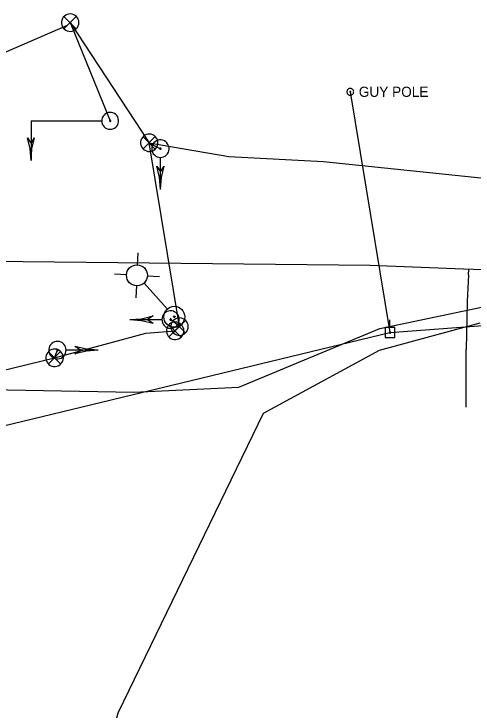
# Model space of a CAD drawing. Extents: x 600849 to 606371, y 330010 to 403088.
# Drawn here: x 603058.7 to 603232.2, y 365948.1 to 366211.4 of the extents above; entities that cross this region are included whole.
import ezdxf

# ---------------------------------------------------------------- set-up
doc = ezdxf.new("R2010")
doc.units = 0
for name, color, linetype in [('E_LTG', 7, 'Continuous'), ('E_SIG', 7, 'Continuous'), ('E_UTL_E_UG', 7, 'Continuous'), ('E_UTL_EGuyPole', 7, 'Continuous'), ('E_UTL_EPowerPole', 7, 'Continuous'), ('E_UTL_G_UG', 7, 'Continuous'), ('E_UTL_Overhead', 7, 'Continuous'), ('E_UTL_T_UG', 7, 'Continuous')]:
    doc.layers.add(name, color=color, linetype=linetype)

msp = doc.modelspace()

# ---------------------------------------------------------------- linework, layer by layer
at = {"layer": 'E_LTG'}
for points in [[(603105.37, 366116.45), (603105.61, 366121.01)], [(603101.24, 366112.75), (603096.69, 366112.99)], [(603109.07, 366112.33), (603113.63, 366112.09)], [(603107.85, 366109.55), (603116.58, 366099.84)], [(603104.95, 366108.63), (603104.71, 366104.07)]]:
    msp.add_lwpolyline(points, dxfattribs=at)
for centre, radius in [((603105.16, 366112.54), 3.96), ((603119.27, 366096.85), 3.96), ((603119.27, 366096.85), 0.303)]:
    msp.add_circle(centre, radius, dxfattribs=at)
at = {"layer": 'E_SIG'}
msp.add_line((603079.91, 366208.13), (603095.04, 366170.97), dxfattribs=at)
for points in [[(603083.21, 366208.13), (603083.15, 366208.75), (603082.98, 366209.35), (603082.69, 366209.91), (603082.3, 366210.4), (603081.83, 366210.81), (603081.29, 366211.13), (603080.69, 366211.33), (603080.07, 366211.42), (603079.44, 366211.39), (603078.84, 366211.24), (603078.26, 366210.98), (603077.75, 366210.62), (603077.32, 366210.17), (603076.98, 366209.64), (603076.75, 366209.06), (603076.63, 366208.44), (603076.63, 366207.81), (603076.75, 366207.2), (603076.98, 366206.61), (603077.32, 366206.09), (603077.75, 366205.63), (603078.26, 366205.27), (603078.84, 366205.01), (603079.44, 366204.86), (603080.07, 366204.83), (603080.69, 366204.92), (603081.29, 366205.12), (603081.83, 366205.44), (603082.3, 366205.85), (603082.69, 366206.34), (603082.98, 366206.9), (603083.15, 366207.5), (603083.21, 366208.13)], [(603082.18, 366210.46), (603077.57, 366205.8)], [(603077.57, 366210.41), (603082.22, 366205.76)], [(603020.74, 366181.96), (603078.91, 366207.13)], [(603079.91, 366208.13), (603109.8, 366162.69)], [(603091.84, 366170.97), (603091.9, 366170.36), (603092.07, 366169.78), (603092.35, 366169.23), (603092.72, 366168.76), (603093.18, 366168.36), (603093.71, 366168.05), (603094.29, 366167.85), (603094.89, 366167.77), (603095.5, 366167.8), (603096.09, 366167.94), (603096.64, 366168.19), (603097.14, 366168.55), (603097.56, 366168.99), (603097.89, 366169.5), (603098.11, 366170.06), (603098.23, 366170.66), (603098.23, 366171.27), (603098.11, 366171.87), (603097.89, 366172.43), (603097.56, 366172.95), (603097.14, 366173.39), (603096.64, 366173.74), (603096.09, 366173.99), (603095.5, 366174.14), (603094.89, 366174.17), (603094.29, 366174.08), (603093.71, 366173.88), (603093.18, 366173.58), (603092.72, 366173.18), (603092.35, 366172.7), (603092.07, 366172.16), (603091.9, 366171.57), (603091.84, 366170.97)], [(603065.15, 366170.96), (603091.79, 366170.96)], [(603065.15, 366170.96), (603065.15, 366156.02)], [(603072.62, 366170.96), (603072.62, 366170.96)], [(603094.8, 366170.97), (603094.8, 366170.92), (603094.81, 366170.88), (603094.84, 366170.83), (603094.86, 366170.8), (603094.9, 366170.77), (603094.94, 366170.74), (603094.98, 366170.73), (603095.03, 366170.72), (603095.08, 366170.72), (603095.12, 366170.73), (603095.16, 366170.75), (603095.2, 366170.78), (603095.23, 366170.81), (603095.26, 366170.85), (603095.28, 366170.9), (603095.29, 366170.94), (603095.29, 366170.99), (603095.28, 366171.04), (603095.26, 366171.08), (603095.23, 366171.12), (603095.2, 366171.15), (603095.16, 366171.18), (603095.12, 366171.2), (603095.08, 366171.21), (603095.03, 366171.21), (603094.98, 366171.2), (603094.94, 366171.19), (603094.9, 366171.17), (603094.86, 366171.14), (603094.84, 366171.1), (603094.81, 366171.06), (603094.8, 366171.01), (603094.8, 366170.97)], [(603065.15, 366156.02), (603064.81, 366160.34), (603063.81, 366164.56)], [(603063.81, 366164.56), (603065.15, 366162.42)], [(603065.15, 366156.02), (603065.48, 366160.34), (603066.48, 366164.56)], [(603065.15, 366162.42), (603066.48, 366164.56)], [(603113.1, 366162.69), (603113.04, 366163.31), (603112.87, 366163.91), (603112.58, 366164.47), (603112.19, 366164.97), (603111.72, 366165.38), (603111.17, 366165.69), (603110.58, 366165.89), (603109.96, 366165.98), (603109.33, 366165.95), (603108.72, 366165.81), (603108.15, 366165.55), (603107.64, 366165.18), (603107.21, 366164.73), (603106.87, 366164.2), (603106.64, 366163.62), (603106.52, 366163), (603106.52, 366162.37), (603106.64, 366161.76), (603106.87, 366161.18), (603107.21, 366160.65), (603107.64, 366160.19), (603108.15, 366159.83), (603108.72, 366159.57), (603109.33, 366159.42), (603109.96, 366159.39), (603110.58, 366159.48), (603111.17, 366159.69), (603111.72, 366160), (603112.19, 366160.41), (603112.58, 366160.9), (603112.87, 366161.46), (603113.04, 366162.06), (603113.1, 366162.69)], [(603112.07, 366165.02), (603107.46, 366160.37)], [(603107.46, 366164.97), (603112.11, 366160.32)], [(602997.62, 366079.73), (603026.16, 366075.28), (603031.79, 366074.23), (603043.35, 366073.86), (603074.04, 366081.34), (603108.52, 366090.61), (603119.59, 366091.55), (603121.22, 366093.13), (603109.8, 366162.69), (603114.03, 366160.44)], [(603109.8, 366162.69), (603139.94, 366157.5), (603175.71, 366155.6), (603238.87, 366149.06), (603294.22, 366144.71), (603329.12, 366143.46)], [(603114.03, 366157.14), (603114.65, 366157.2), (603115.26, 366157.38), (603115.81, 366157.67), (603116.31, 366158.06), (603116.72, 366158.53), (603117.03, 366159.07), (603117.24, 366159.67), (603117.33, 366160.29), (603117.3, 366160.91), (603117.15, 366161.52), (603116.89, 366162.09), (603116.52, 366162.6), (603116.07, 366163.04), (603115.54, 366163.38), (603114.96, 366163.61), (603114.34, 366163.73), (603113.72, 366163.73), (603113.1, 366163.61), (603112.52, 366163.38), (603111.99, 366163.04), (603111.54, 366162.6), (603111.17, 366162.09), (603110.91, 366161.52), (603110.76, 366160.91), (603110.73, 366160.29), (603110.82, 366159.67), (603111.03, 366159.07), (603111.34, 366158.53), (603111.75, 366158.06), (603112.25, 366157.67), (603112.8, 366157.38), (603113.41, 366157.2), (603114.03, 366157.14)], [(603114.03, 366160.19), (603114.08, 366160.2), (603114.12, 366160.21), (603114.17, 366160.23), (603114.2, 366160.26), (603114.24, 366160.3), (603114.26, 366160.34), (603114.28, 366160.38), (603114.28, 366160.43), (603114.28, 366160.48), (603114.27, 366160.53), (603114.25, 366160.57), (603114.22, 366160.61), (603114.19, 366160.64), (603114.15, 366160.67), (603114.1, 366160.69), (603114.05, 366160.7), (603114.01, 366160.7), (603113.96, 366160.69), (603113.91, 366160.67), (603113.87, 366160.64), (603113.84, 366160.61), (603113.81, 366160.57), (603113.79, 366160.53), (603113.78, 366160.48), (603113.78, 366160.43), (603113.78, 366160.38), (603113.8, 366160.34), (603113.82, 366160.3), (603113.86, 366160.26), (603113.89, 366160.23), (603113.94, 366160.21), (603113.98, 366160.2), (603114.03, 366160.19)], [(603114.03, 366145.04), (603114.03, 366157.09)], [(603114.03, 366145.04), (603113.68, 366149.5), (603112.66, 366153.84)], [(603112.66, 366153.84), (603114.03, 366151.64)], [(603114.03, 366145.04), (603114.38, 366149.5), (603115.41, 366153.84)], [(603114.03, 366151.64), (603115.41, 366153.84)], [(603114.59, 366095.8), (603114.65, 366095.17), (603114.82, 366094.57), (603115.11, 366094.01), (603115.5, 366093.52), (603115.97, 366093.11), (603116.52, 366092.8), (603117.11, 366092.59), (603117.73, 366092.5), (603118.36, 366092.53), (603118.97, 366092.68), (603119.54, 366092.94), (603120.05, 366093.3), (603120.48, 366093.76), (603120.82, 366094.29), (603121.05, 366094.87), (603121.17, 366095.48), (603121.17, 366096.11), (603121.05, 366096.73), (603120.82, 366097.31), (603120.48, 366097.84), (603120.05, 366098.29), (603119.54, 366098.66), (603118.97, 366098.92), (603118.36, 366099.06), (603117.73, 366099.09), (603117.11, 366099), (603116.52, 366098.8), (603115.97, 366098.49), (603115.5, 366098.07), (603115.11, 366097.58), (603114.82, 366097.02), (603114.65, 366096.42), (603114.59, 366095.8)], [(603102.49, 366095.8), (603106.94, 366096.14), (603111.29, 366097.17)], [(603111.29, 366097.17), (603109.09, 366095.8)], [(603117.63, 366095.8), (603117.64, 366095.75), (603117.65, 366095.7), (603117.67, 366095.66), (603117.7, 366095.62), (603117.74, 366095.59), (603117.78, 366095.57), (603117.83, 366095.55), (603117.87, 366095.55), (603117.92, 366095.55), (603117.97, 366095.56), (603118.01, 366095.58), (603118.05, 366095.61), (603118.09, 366095.64), (603118.11, 366095.68), (603118.13, 366095.73), (603118.14, 366095.77), (603118.14, 366095.82), (603118.13, 366095.87), (603118.11, 366095.91), (603118.09, 366095.95), (603118.05, 366095.99), (603118.01, 366096.02), (603117.97, 366096.04), (603117.92, 366096.05), (603117.87, 366096.05), (603117.83, 366096.04), (603117.78, 366096.03), (603117.74, 366096), (603117.7, 366095.97), (603117.67, 366095.93), (603117.65, 366095.89), (603117.64, 366095.85), (603117.63, 366095.8)], [(603124.52, 366093.13), (603124.46, 366093.75), (603124.29, 366094.35), (603124, 366094.91), (603123.61, 366095.41), (603123.14, 366095.82), (603122.59, 366096.13), (603122, 366096.34), (603121.38, 366096.42), (603120.75, 366096.39), (603120.14, 366096.25), (603119.57, 366095.99), (603119.06, 366095.62), (603118.63, 366095.17), (603118.29, 366094.64), (603118.06, 366094.06), (603117.94, 366093.44), (603117.94, 366092.81), (603118.06, 366092.2), (603118.29, 366091.62), (603118.63, 366091.09), (603119.06, 366090.63), (603119.57, 366090.27), (603120.14, 366090.01), (603120.75, 366089.86), (603121.38, 366089.83), (603122, 366089.92), (603122.59, 366090.13), (603123.14, 366090.44), (603123.61, 366090.85), (603124, 366091.34), (603124.29, 366091.9), (603124.46, 366092.5), (603124.52, 366093.13)], [(603102.49, 366095.8), (603114.53, 366095.8)], [(603102.49, 366095.8), (603106.94, 366095.45), (603111.29, 366094.42)], [(603109.09, 366095.8), (603111.29, 366094.42)], [(603122.89, 366091.55), (603122.83, 366092.18), (603122.65, 366092.78), (603122.37, 366093.34), (603121.98, 366093.83), (603121.5, 366094.24), (603120.96, 366094.56), (603120.37, 366094.76), (603119.75, 366094.85), (603119.12, 366094.82), (603118.51, 366094.67), (603117.94, 366094.41), (603117.43, 366094.05), (603117, 366093.59), (603116.66, 366093.07), (603116.42, 366092.48), (603116.31, 366091.87), (603116.31, 366091.24), (603116.42, 366090.62), (603116.66, 366090.04), (603117, 366089.51), (603117.43, 366089.06), (603117.94, 366088.7), (603118.51, 366088.44), (603119.12, 366088.29), (603119.75, 366088.26), (603120.37, 366088.35), (603120.96, 366088.55), (603121.5, 366088.87), (603121.98, 366089.28), (603122.37, 366089.77), (603122.65, 366090.33), (603122.83, 366090.93), (603122.89, 366091.55)], [(603121.85, 366093.89), (603117.24, 366089.23)], [(603117.24, 366093.84), (603121.9, 366089.19)], [(603123.49, 366095.46), (603118.88, 366090.81)], [(603118.88, 366095.42), (603123.53, 366090.76)], [(603078.39, 366084.26), (603078.33, 366084.88), (603078.16, 366085.49), (603077.87, 366086.04), (603077.48, 366086.54), (603077.01, 366086.95), (603076.47, 366087.26), (603075.87, 366087.47), (603075.25, 366087.55), (603074.62, 366087.53), (603074.02, 366087.38), (603073.44, 366087.12), (603072.93, 366086.75), (603072.5, 366086.3), (603072.16, 366085.77), (603071.93, 366085.19), (603071.81, 366084.57), (603071.81, 366083.95), (603071.93, 366083.33), (603072.16, 366082.75), (603072.5, 366082.22), (603072.93, 366081.76), (603073.44, 366081.4), (603074.02, 366081.14), (603074.62, 366080.99), (603075.25, 366080.96), (603075.87, 366081.05), (603076.47, 366081.26), (603077.01, 366081.57), (603077.48, 366081.98), (603077.87, 366082.47), (603078.16, 366083.03), (603078.33, 366083.63), (603078.39, 366084.26)], [(603090.49, 366084.26), (603086.04, 366084.6), (603081.69, 366085.63)], [(603083.89, 366084.26), (603081.69, 366085.63)], [(603077.34, 366081.34), (603077.28, 366081.96), (603077.11, 366082.56), (603076.82, 366083.12), (603076.43, 366083.62), (603075.96, 366084.03), (603075.41, 366084.34), (603074.82, 366084.55), (603074.2, 366084.63), (603073.57, 366084.6), (603072.96, 366084.46), (603072.39, 366084.2), (603071.88, 366083.83), (603071.45, 366083.38), (603071.11, 366082.85), (603070.88, 366082.27), (603070.76, 366081.65), (603070.76, 366081.02), (603070.88, 366080.41), (603071.11, 366079.83), (603071.45, 366079.3), (603071.88, 366078.84), (603072.39, 366078.48), (603072.96, 366078.22), (603073.57, 366078.07), (603074.2, 366078.04), (603074.82, 366078.13), (603075.41, 366078.34), (603075.96, 366078.65), (603076.43, 366079.06), (603076.82, 366079.55), (603077.11, 366080.11), (603077.28, 366080.71), (603077.34, 366081.34)], [(603076.31, 366083.67), (603071.7, 366079.02)], [(603071.7, 366083.63), (603076.35, 366078.97)], [(603075.35, 366084.26), (603075.34, 366084.31), (603075.33, 366084.35), (603075.31, 366084.4), (603075.28, 366084.43), (603075.24, 366084.46), (603075.2, 366084.49), (603075.15, 366084.5), (603075.11, 366084.51), (603075.06, 366084.51), (603075.01, 366084.5), (603074.97, 366084.48), (603074.93, 366084.45), (603074.9, 366084.41), (603074.87, 366084.37), (603074.85, 366084.33), (603074.84, 366084.28), (603074.84, 366084.23), (603074.85, 366084.19), (603074.87, 366084.14), (603074.9, 366084.1), (603074.93, 366084.07), (603074.97, 366084.04), (603075.01, 366084.02), (603075.06, 366084.01), (603075.11, 366084.01), (603075.15, 366084.01), (603075.2, 366084.03), (603075.24, 366084.05), (603075.28, 366084.08), (603075.31, 366084.12), (603075.33, 366084.16), (603075.34, 366084.21), (603075.35, 366084.26)], [(603090.49, 366084.26), (603078.45, 366084.26)], [(603090.49, 366084.26), (603086.04, 366083.91), (603081.69, 366082.88)], [(603081.69, 366082.89), (603083.89, 366084.26)]]:
    msp.add_lwpolyline(points, dxfattribs=at)
at = {"layer": 'E_UTL_E_UG'}
for points in [[(603121.22, 366093.13), (603117.89, 366095.8)], [(603074.04, 366081.34), (603075.09, 366084.26)]]:
    msp.add_lwpolyline(points, dxfattribs=at)
at = {"layer": 'E_UTL_EGuyPole'}
for points in [[(603187.11, 366181.97), (603187.08, 366182.21), (603187.02, 366182.44), (603186.9, 366182.66), (603186.75, 366182.85), (603186.57, 366183.01), (603186.36, 366183.13), (603186.13, 366183.21), (603185.88, 366183.25), (603185.64, 366183.24), (603185.4, 366183.18), (603185.18, 366183.08), (603184.98, 366182.94), (603184.81, 366182.76), (603184.68, 366182.56), (603184.59, 366182.33), (603184.55, 366182.09), (603184.55, 366181.85), (603184.59, 366181.61), (603184.68, 366181.38), (603184.81, 366181.17), (603184.98, 366181), (603185.18, 366180.86), (603185.4, 366180.75), (603185.64, 366180.7), (603185.88, 366180.69), (603186.13, 366180.72), (603186.36, 366180.8), (603186.57, 366180.92), (603186.75, 366181.08), (603186.9, 366181.27), (603187.02, 366181.49), (603187.08, 366181.72), (603187.11, 366181.97)], [(603185.98, 366181.97), (603185.98, 366182), (603185.97, 366182.03), (603185.96, 366182.05), (603185.94, 366182.08), (603185.92, 366182.1), (603185.89, 366182.11), (603185.86, 366182.12), (603185.83, 366182.13), (603185.8, 366182.13), (603185.77, 366182.12), (603185.74, 366182.11), (603185.72, 366182.09), (603185.7, 366182.07), (603185.68, 366182.04), (603185.67, 366182.01), (603185.66, 366181.98), (603185.66, 366181.95), (603185.67, 366181.92), (603185.68, 366181.89), (603185.7, 366181.87), (603185.72, 366181.85), (603185.74, 366181.83), (603185.77, 366181.82), (603185.8, 366181.81), (603185.83, 366181.81), (603185.86, 366181.81), (603185.89, 366181.82), (603185.92, 366181.84), (603185.94, 366181.86), (603185.96, 366181.88), (603185.97, 366181.91), (603185.98, 366181.94), (603185.98, 366181.97)]]:
    msp.add_lwpolyline(points, dxfattribs=at)
at = {"layer": 'E_UTL_EPowerPole'}
for points in [[(603200.79, 366092.76), (603200.79, 366095.67)], [(603202.63, 366092.76), (603198.95, 366092.76)], [(603198.95, 366092.76), (603198.95, 366089.07)], [(603201.06, 366090.92), (603201.06, 366090.96), (603201.04, 366091.01), (603201.02, 366091.05), (603201, 366091.08), (603200.96, 366091.11), (603200.92, 366091.13), (603200.88, 366091.15), (603200.83, 366091.16), (603200.79, 366091.15), (603200.74, 366091.14), (603200.7, 366091.12), (603200.67, 366091.1), (603200.64, 366091.07), (603200.61, 366091.03), (603200.59, 366090.98), (603200.59, 366090.94), (603200.59, 366090.9), (603200.59, 366090.85), (603200.61, 366090.81), (603200.64, 366090.77), (603200.67, 366090.74), (603200.7, 366090.71), (603200.74, 366090.69), (603200.79, 366090.68), (603200.83, 366090.68), (603200.88, 366090.69), (603200.92, 366090.7), (603200.96, 366090.72), (603201, 366090.75), (603201.02, 366090.79), (603201.04, 366090.83), (603201.06, 366090.87), (603201.06, 366090.92)], [(603202.63, 366089.07), (603202.63, 366092.76)], [(603198.95, 366089.07), (603202.63, 366089.07)]]:
    msp.add_lwpolyline(points, dxfattribs=at)
at = {"layer": 'E_UTL_G_UG'}
msp.add_line((603229.66, 366062.69), (603229.66, 366084.44), dxfattribs=at)
for points in [[(602064.65, 366129.33), (602159.75, 366129.18), (602186.46, 366129.51), (602351.38, 366125.7), (602670.13, 366121.01), (602772.38, 366123.19), (602906.89, 366119.45), (603193.33, 366116.32), (603228.66, 366114.99), (603341.11, 366111.13), (603400.82, 366108.8), (603461.16, 366107.3), (603499.17, 366106.9), (603544.47, 366106.13), (603614.76, 366105.01), (603698.76, 366104.03), (603783.07, 366102.8), (603815.22, 366102.1), (603848.85, 366101.72), (603872.94, 366101.46), (603913.18, 366100.92), (604019.09, 366099.63), (604048.66, 366099.45), (604073.49, 366098.99)], [(603230.53, 366112.69), (603230.61, 366114.92)], [(603230.53, 366112.69), (603230.03, 366102.69), (603229.66, 366084.44)]]:
    msp.add_lwpolyline(points, dxfattribs=at)
at = {"layer": 'E_UTL_Overhead'}
for points in [[(603185.82, 366181.97), (603200.82, 366090.92)], [(601249.7, 366078.68), (601344.65, 366080.23), (601543.43, 366080.93), (601669.7, 366081.28), (601780.71, 366081.68), (601890.31, 366081.76), (601961.16, 366077.77), (602035.65, 366066.63), (602180.9, 366084.27), (602295.6, 366080.89), (602343.2, 366078.85), (602370.73, 366078.2), (602583.87, 366035.31), (602949.19, 366030.15), (603200.82, 366090.92), (603316.5, 366099.67), (603443.01, 366096.25), (603471.34, 366095.25), (603557.26, 366094.43), (603700.38, 366092.15), (603857.89, 366090.59), (604035.11, 366088.93), (604164.86, 366086.71)]]:
    msp.add_lwpolyline(points, dxfattribs=at)
at = {"layer": 'E_UTL_T_UG'}
for points in [[(603035.54, 366069.6), (603104.02, 366068.3), (603143.68, 366070.19), (603196.99, 366092.43), (603236.08, 366100.56), (603315.46, 366102.24), (603332.55, 366103.7), (603469.48, 366099.65), (603551.96, 366099.04), (603556.8, 366098.3), (603585.12, 366098.97), (603710.89, 366095.7), (603821.57, 366084.39), (603872.36, 366088.29), (603927.9, 366091.4), (604026.37, 366093.32), (604032.87, 366087.92), (604063.87, 366094.02), (604103.43, 366093.22)], [(602598.41, 365418.31), (602639.19, 365420.74), (602652.7, 365417.61), (602682.36, 365410.45), (602710.76, 365404.67), (602747.55, 365398.47), (602777.84, 365389.4), (602847.77, 365374.83), (602855.59, 365374.11), (602887.01, 365365.14), (602901.68, 365362.82), (602936.9, 365357.41), (602962.59, 365362.58), (602979.4, 365404.4), (603004.26, 365521.2), (603037.18, 365697.41), (603058.9, 365821.62), (603098.24, 365947.31), (603153.05, 366060.38), (603196.88, 366084.18), (603234.91, 366094.52)]]:
    msp.add_lwpolyline(points, dxfattribs=at)

# ---------------------------------------------------------------- texts
at = {"layer": 'E_UTL_EGuyPole'}
msp.add_text('GUY POLE', height=3.85, dxfattribs=at).set_placement((603189.03, 366180.04))

doc.saveas('drawing.dxf')
